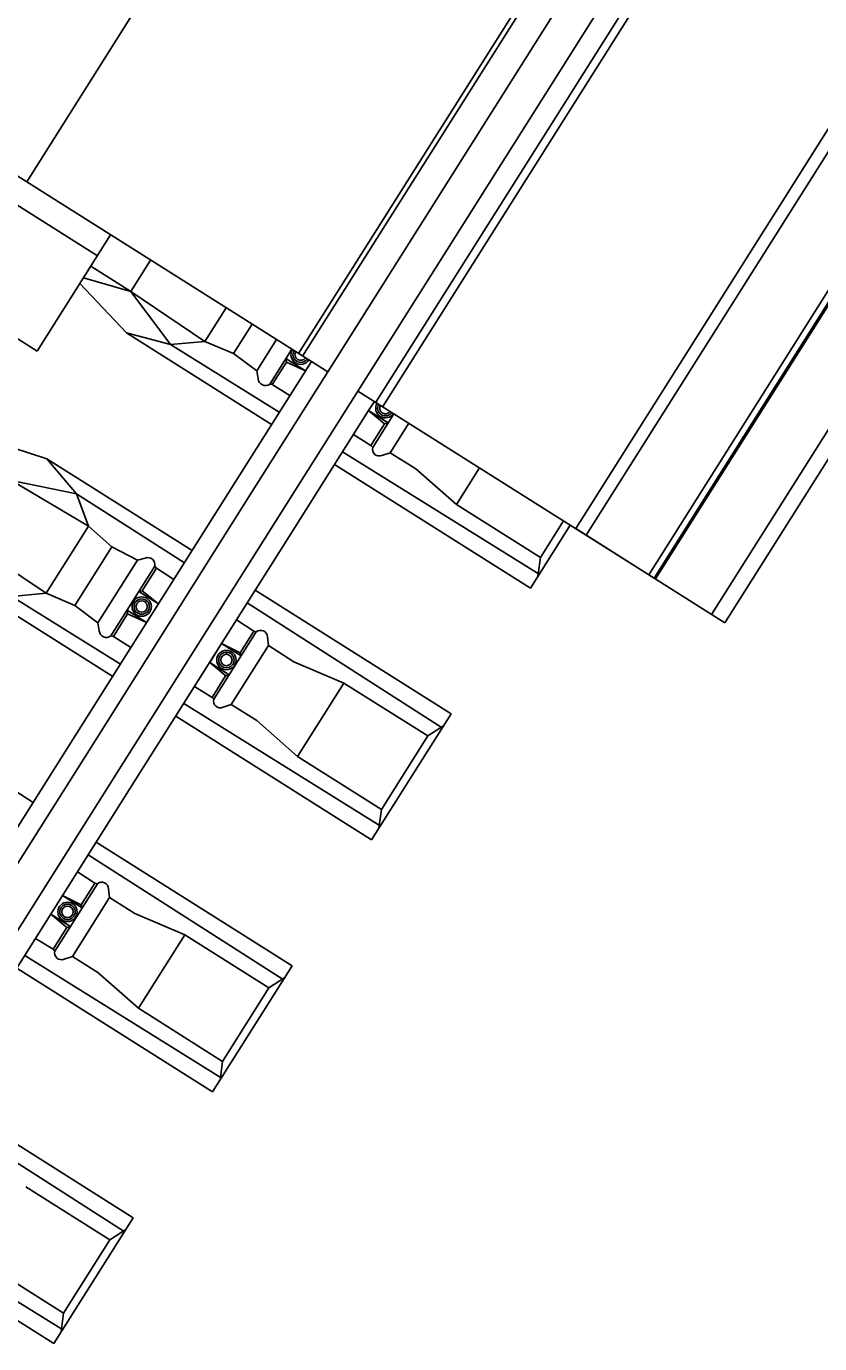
# Model space of a CAD drawing. Extents: x -7483133 to -743169, y -11317770 to -1127091.
# Drawn here: x -743176.043 to -743174.445, y -1127103.198 to -1127100.545 of the extents above; entities that cross this region are included whole.
import ezdxf

# ---------------------------------------------------------------- set-up
doc = ezdxf.new("R2010")
doc.units = 0
for name, color, linetype in [('KOL_ROST', 7, 'Continuous'), ('PREJEZD_KCE', 7, 'Continuous'), ('ZAVER_ZIDKA', 7, 'Continuous')]:
    doc.layers.add(name, color=color, linetype=linetype)

msp = doc.modelspace()

# ---------------------------------------------------------------- linework, layer by layer
at = {"layer": 'KOL_ROST'}
for p, q in [((-743176.0027, -1127100.7946), (-743176.0027, -1127100.7946)), ((-743175.7929, -1127101.0156), (-743175.8329, -1127101.0791)), ((-743175.8329, -1127101.0791), (-743175.9285, -1127101.0517)), ((-743175.8417, -1127101.1623), (-743175.9357, -1127101.0631)), ((-743175.7526, -1127101.186), (-743175.8329, -1127101.0791)), ((-743175.6834, -1127101.1794), (-743175.6406, -1127101.1117)), ((-743175.8417, -1127101.1623), (-743175.7526, -1127101.186)), ((-743175.5491, -1127101.347), (-743175.8417, -1127101.1623)), ((-743175.6256, -1127101.2041), (-743175.5882, -1127101.1448)), ((-743175.7526, -1127101.186), (-743175.6834, -1127101.1794)), ((-743175.5336, -1127101.3223), (-743175.7526, -1127101.186)), ((-743175.6256, -1127101.2041), (-743175.5791, -1127101.239)), ((-743175.519, -1127101.221), (-743175.5202, -1127101.2137)), ((-743175.4807, -1127101.2386), (-743175.5202, -1127101.2137)), ((-743175.6292, -1127101.4738), (-743175.469, -1127101.2201)), ((-743175.5961, -1127101.4947), (-743175.4359, -1127101.2409)), ((-743175.5791, -1127101.239), (-743175.5761, -1127101.255)), ((-743175.4807, -1127101.2386), (-743175.519, -1127101.221)), ((-743175.469, -1127101.2201), (-743175.4807, -1127101.2386)), ((-743175.5122, -1127101.2884), (-743175.5477, -1127101.2665)), ((-743175.5352, -1127101.5331), (-743175.3751, -1127101.2794)), ((-743175.5022, -1127101.554), (-743175.3537, -1127101.3187)), ((-743175.342, -1127101.3003), (-743175.3537, -1127101.3187)), ((-743175.3537, -1127101.3187), (-743175.3142, -1127101.3437)), ((-743175.3537, -1127101.3187), (-743175.3213, -1127101.3457)), ((-743175.3213, -1127101.3457), (-743175.3142, -1127101.3437)), ((-743176.0018, -1127101.416), (-743176.1559, -1127101.366)), ((-743175.3489, -1127101.3891), (-743175.3843, -1127101.3673)), ((-743175.0099, -1127101.6482), (-743175.406, -1127101.4017)), ((-743175.3101, -1127101.4036), (-743175.3268, -1127101.4091)), ((-743175.2586, -1127101.4358), (-743175.3101, -1127101.4036)), ((-743176.0018, -1127101.416), (-743175.9421, -1127101.4862)), ((-743175.7093, -1127101.6007), (-743176.0018, -1127101.416)), ((-743175.0274, -1127101.6764), (-743175.4221, -1127101.4272)), ((-743175.1767, -1127101.5082), (-743175.2586, -1127101.4358)), ((-743175.1767, -1127101.5082), (-743175.1299, -1127101.4341)), ((-743176.0731, -1127101.4596), (-743175.9183, -1127101.5515)), ((-743175.9421, -1127101.4862), (-743176.0731, -1127101.4596)), ((-743175.9495, -1127101.9812), (-743175.6292, -1127101.4738)), ((-743175.9421, -1127101.4862), (-743175.9183, -1127101.5515)), ((-743175.7248, -1127101.6253), (-743175.9421, -1127101.4862)), ((-743175.9164, -1127102.002), (-743175.5961, -1127101.4947)), ((-743175.0075, -1127101.615), (-743175.1767, -1127101.5082)), ((-743175.8555, -1127102.0404), (-743175.5352, -1127101.5331)), ((-743176.0037, -1127101.6868), (-743175.9183, -1127101.5515)), ((-743175.9183, -1127101.5515), (-743175.8712, -1127101.593)), ((-743175.8224, -1127102.0613), (-743175.5022, -1127101.554)), ((-743175.0274, -1127101.6764), (-743174.9473, -1127101.5494)), ((-743174.9608, -1127101.5409), (-743175.0075, -1127101.615)), ((-743175.9459, -1127101.7114), (-743175.8712, -1127101.593)), ((-743175.8712, -1127101.593), (-743175.8196, -1127101.62)), ((-743175.8196, -1127101.62), (-743175.8039, -1127101.6159)), ((-743175.0124, -1127101.6527), (-743175.0075, -1127101.615)), ((-743175.7462, -1127101.6592), (-743175.7813, -1127101.6365)), ((-743175.8694, -1127101.8543), (-743176.162, -1127101.6696)), ((-743176.0729, -1127101.6934), (-743176.0037, -1127101.6868)), ((-743175.8538, -1127101.8297), (-743176.0729, -1127101.6934)), ((-743175.8101, -1127101.6822), (-743175.8165, -1127101.683)), ((-743175.8165, -1127101.683), (-743175.777, -1127101.708)), ((-743175.777, -1127101.708), (-743175.8101, -1127101.6822)), ((-743175.1875, -1127101.93), (-743175.5822, -1127101.6808)), ((-743175.9459, -1127101.7114), (-743175.8994, -1127101.7464)), ((-743175.8393, -1127101.7283), (-743175.8405, -1127101.721)), ((-743175.801, -1127101.7459), (-743175.8405, -1127101.721)), ((-743175.777, -1127101.708), (-743175.801, -1127101.7459)), ((-743175.2053, -1127101.9577), (-743175.5983, -1127101.7062)), ((-743175.8994, -1127101.7464), (-743175.8963, -1127101.7623)), ((-743175.801, -1127101.7459), (-743175.8393, -1127101.7283)), ((-743175.585, -1127101.7632), (-743175.62, -1127101.7406)), ((-743175.8325, -1127101.7958), (-743175.868, -1127101.7739)), ((-743175.5553, -1127101.792), (-743175.5575, -1127101.7746)), ((-743175.5553, -1127101.792), (-743175.5575, -1127101.7746)), ((-743175.65, -1127101.7881), (-743175.6739, -1127101.8261)), ((-743175.6105, -1127101.813), (-743175.65, -1127101.7881)), ((-743175.65, -1127101.7881), (-743175.6125, -1127101.8069)), ((-743175.5042, -1127101.8247), (-743175.5554, -1127101.7921)), ((-743175.5042, -1127101.8247), (-743175.5554, -1127101.7921)), ((-743175.6739, -1127101.8261), (-743175.6344, -1127101.851)), ((-743175.6739, -1127101.8261), (-743175.6416, -1127101.8531)), ((-743175.6125, -1127101.8069), (-743175.6105, -1127101.813)), ((-743175.4035, -1127101.8676), (-743175.5042, -1127101.8247)), ((-743175.4035, -1127101.8676), (-743175.5042, -1127101.8247)), ((-743175.6416, -1127101.8531), (-743175.6344, -1127101.851)), ((-743175.6691, -1127101.8965), (-743175.7046, -1127101.8746)), ((-743175.4969, -1127102.0156), (-743175.4035, -1127101.8676)), ((-743175.2344, -1127101.9743), (-743175.4035, -1127101.8676)), ((-743175.3302, -1127102.1555), (-743175.7263, -1127101.909)), ((-743176.0296, -1127102.108), (-743176.3221, -1127101.9233)), ((-743175.3477, -1127102.1837), (-743175.7424, -1127101.9345)), ((-743175.6304, -1127101.9109), (-743175.647, -1127101.9165)), ((-743175.5789, -1127101.9431), (-743175.6304, -1127101.9109)), ((-743175.3477, -1127102.1837), (-743175.1875, -1127101.93)), ((-743175.4969, -1127102.0156), (-743175.5789, -1127101.9431)), ((-743175.2025, -1127101.9537), (-743175.2344, -1127101.9743)), ((-743176.2698, -1127102.4885), (-743175.9495, -1127101.9812)), ((-743175.2344, -1127101.9743), (-743175.3278, -1127102.1223)), ((-743176.2367, -1127102.5094), (-743175.9164, -1127102.002)), ((-743175.3278, -1127102.1223), (-743175.4969, -1127102.0156)), ((-743176.1758, -1127102.5478), (-743175.8555, -1127102.0405)), ((-743176.1427, -1127102.5687), (-743175.8225, -1127102.0613)), ((-743175.3327, -1127102.16), (-743175.3278, -1127102.1223)), ((-743175.5078, -1127102.4374), (-743175.9025, -1127102.1882)), ((-743175.5256, -1127102.465), (-743175.9186, -1127102.2136)), ((-743175.9053, -1127102.2706), (-743175.9403, -1127102.248)), ((-743175.9702, -1127102.2955), (-743175.9942, -1127102.3334)), ((-743175.9308, -1127102.3204), (-743175.9702, -1127102.2955)), ((-743175.9702, -1127102.2955), (-743175.9327, -1127102.3143)), ((-743175.8756, -1127102.2994), (-743175.8778, -1127102.2819)), ((-743175.8756, -1127102.2994), (-743175.8778, -1127102.2819)), ((-743175.8245, -1127102.3321), (-743175.8757, -1127102.2995)), ((-743175.8245, -1127102.3321), (-743175.8757, -1127102.2995)), ((-743175.9942, -1127102.3334), (-743175.9547, -1127102.3584)), ((-743175.9942, -1127102.3334), (-743175.9619, -1127102.3604)), ((-743175.9327, -1127102.3143), (-743175.9308, -1127102.3204)), ((-743175.7238, -1127102.3749), (-743175.8245, -1127102.3321)), ((-743175.7238, -1127102.3749), (-743175.8245, -1127102.3321)), ((-743175.9619, -1127102.3604), (-743175.9547, -1127102.3584)), ((-743175.9894, -1127102.4038), (-743176.0249, -1127102.382)), ((-743175.8172, -1127102.5229), (-743175.7238, -1127102.3749)), ((-743175.5547, -1127102.4817), (-743175.7238, -1127102.3749)), ((-743175.6505, -1127102.6629), (-743176.0466, -1127102.4164)), ((-743175.9506, -1127102.4183), (-743175.9673, -1127102.4238)), ((-743175.8992, -1127102.4505), (-743175.9506, -1127102.4183)), ((-743175.6679, -1127102.6911), (-743175.5078, -1127102.4374)), ((-743175.6679, -1127102.6911), (-743176.0627, -1127102.4419)), ((-743175.8172, -1127102.5229), (-743175.8992, -1127102.4505)), ((-743175.5227, -1127102.4611), (-743175.5547, -1127102.4817)), ((-743175.5547, -1127102.4817), (-743175.6481, -1127102.6297)), ((-743175.6481, -1127102.6297), (-743175.8172, -1127102.5229)), ((-743175.653, -1127102.6674), (-743175.6481, -1127102.6297)), ((-743175.8281, -1127102.9447), (-743176.2228, -1127102.6955)), ((-743175.8459, -1127102.9724), (-743176.2388, -1127102.7209)), ((-743175.875, -1127102.989), (-743176.0441, -1127102.8823)), ((-743175.9708, -1127103.1702), (-743176.3669, -1127102.9237)), ((-743175.9882, -1127103.1984), (-743175.8281, -1127102.9447)), ((-743175.9882, -1127103.1984), (-743176.383, -1127102.9492)), ((-743175.843, -1127102.9684), (-743175.875, -1127102.989)), ((-743175.875, -1127102.989), (-743175.9684, -1127103.137)), ((-743175.9684, -1127103.137), (-743176.1375, -1127103.0303)), ((-743175.9733, -1127103.1747), (-743175.9684, -1127103.137))]:
    msp.add_line(p, q, dxfattribs=at)
for points in [[(-743175.6256, -1127101.2041), (-743175.6834, -1127101.1794), (-743175.8329, -1127101.0791), (-743175.9136, -1127101.0282)], [(-743175.5392, -1127101.1758), (-743175.5791, -1127101.239)], [(-743175.5528, -1127101.2653), (-743175.5085, -1127101.1951)], [(-743175.519, -1127101.221), (-743175.5477, -1127101.2665)], [(-743175.5477, -1127101.2665), (-743175.5528, -1127101.2653)], [(-743175.3025, -1127101.3252), (-743175.3454, -1127101.3931)], [(-743175.3489, -1127101.3891), (-743175.3214, -1127101.3456)], [(-743175.3101, -1127101.4036), (-743175.2725, -1127101.3441)], [(-743175.3489, -1127101.3891), (-743175.3454, -1127101.3931)], [(-743175.9459, -1127101.7114), (-743176.0037, -1127101.6868), (-743176.1532, -1127101.5865), (-743176.403, -1127101.4288)], [(-743175.8196, -1127101.62), (-743175.8994, -1127101.7464)], [(-743175.8731, -1127101.7727), (-743175.7846, -1127101.6325)], [(-743175.7813, -1127101.6365), (-743175.8101, -1127101.6822)], [(-743175.7813, -1127101.6365), (-743175.7846, -1127101.6325)], [(-743175.8393, -1127101.7283), (-743175.868, -1127101.7739)], [(-743175.868, -1127101.7739), (-743175.8731, -1127101.7727)], [(-743175.58, -1127101.7647), (-743175.6656, -1127101.9004)], [(-743175.6126, -1127101.8069), (-743175.585, -1127101.7632)], [(-743175.585, -1127101.7632), (-743175.58, -1127101.7647)], [(-743175.585, -1127101.7632), (-743175.58, -1127101.7647)], [(-743175.6304, -1127101.9109), (-743175.5553, -1127101.792)], [(-743175.6691, -1127101.8965), (-743175.6417, -1127101.853)], [(-743175.6691, -1127101.8965), (-743175.6656, -1127101.9004)], [(-743175.9002, -1127102.272), (-743175.9859, -1127102.4078)], [(-743175.9329, -1127102.3142), (-743175.9053, -1127102.2706)], [(-743175.9053, -1127102.2706), (-743175.9002, -1127102.272)], [(-743175.9053, -1127102.2706), (-743175.9002, -1127102.272)], [(-743175.9506, -1127102.4183), (-743175.8756, -1127102.2994)], [(-743175.9894, -1127102.4038), (-743175.962, -1127102.3603)], [(-743175.9894, -1127102.4038), (-743175.9859, -1127102.4078)]]:
    msp.add_lwpolyline(points, dxfattribs=at)
for centre, radius in [((-743175.8109, -1127101.7136), 0.0195), ((-743175.8109, -1127101.7136), 0.0155), ((-743175.8109, -1127101.7136), 0.0115), ((-743175.6402, -1127101.8213), 0.0195), ((-743175.6402, -1127101.8213), 0.0155), ((-743175.6402, -1127101.8213), 0.0115), ((-743175.9604, -1127102.3286), 0.0195), ((-743175.9604, -1127102.3286), 0.0155), ((-743175.9604, -1127102.3286), 0.0115)]:
    msp.add_circle(centre, radius, dxfattribs=at)
for centre, radius, start, end in [((-743175.4906, -1127101.2062), 0.0195, 148.299, 327.1737), ((-743175.4906, -1127101.2062), 0.0155, 148.4442, 327.0284), ((-743175.4906, -1127101.2062), 0.0115, 148.6904, 326.7822), ((-743175.5618, -1127101.2541), 0.0143, 183.2195, 308.7478), ((-743175.3199, -1127101.3139), 0.0195, 148.4784, 326.9943), ((-743175.3199, -1127101.3139), 0.0155, 148.6699, 326.8028), ((-743175.3199, -1127101.3139), 0.0115, 148.9946, 326.478), ((-743175.3322, -1127101.3966), 0.0137, 165.0758, 293.2978), ((-743175.7985, -1127101.6292), 0.0143, 346.7248, 112.2532), ((-743175.882, -1127101.7615), 0.0143, 183.2195, 308.7478), ((-743175.5711, -1127101.7751), 0.0137, 2.1748, 130.3968), ((-743175.5711, -1127101.7751), 0.0137, 2.1748, 130.3968), ((-743175.6524, -1127101.9039), 0.0137, 165.0758, 293.2978), ((-743175.8914, -1127102.2824), 0.0137, 2.1748, 130.3968), ((-743175.8914, -1127102.2824), 0.0137, 2.1748, 130.3968), ((-743175.9727, -1127102.4113), 0.0137, 165.0758, 293.2978)]:
    msp.add_arc(centre, radius, start, end, dxfattribs=at)
at = {"layer": 'PREJEZD_KCE'}
for p, q in [((-743175.0818, -1127099.3359), (-743176.0427, -1127100.8579)), ((-743176.0427, -1127100.8579), (-743175.0818, -1127099.3359)), ((-743175.4947, -1127101.2038), (-743174.5338, -1127099.6818)), ((-743175.4867, -1127101.2089), (-743174.5258, -1127099.6868)), ((-743174.4751, -1127099.7189), (-743175.4359, -1127101.2409)), ((-743174.4142, -1127099.7573), (-743175.3751, -1127101.2794)), ((-743174.3782, -1127099.78), (-743175.3391, -1127101.3021)), ((-743174.3643, -1127099.7888), (-743175.3252, -1127101.3108)), ((-743173.8172, -1127100.1341), (-743174.7781, -1127101.6562)), ((-743176.6494, -1127100.4749), (-743176.0427, -1127100.8579)), ((-743176.2385, -1127100.7935), (-743175.9002, -1127101.007)), ((-743175.4359, -1127101.2409), (-743176.0427, -1127100.8579)), ((-743176.0214, -1127101.1989), (-743175.8735, -1127100.9647)), ((-743176.3597, -1127100.9854), (-743176.0214, -1127101.1989)), ((-743175.3751, -1127101.2794), (-743174.7781, -1127101.6562))]:
    msp.add_line(p, q, dxfattribs=at)
at = {"layer": 'ZAVER_ZIDKA'}
for p, q in [((-743174.9359, -1127101.5566), (-743173.975, -1127100.0345)), ((-743174.9152, -1127101.5697), (-743173.9543, -1127100.0476)), ((-743174.7889, -1127101.6494), (-743173.828, -1127100.1273)), ((-743174.7754, -1127101.658), (-743173.8145, -1127100.1359)), ((-743174.6624, -1127101.7293), (-743173.7015, -1127100.2072)), ((-743174.6357, -1127101.7461), (-743173.6748, -1127100.2241)), ((-743174.7781, -1127101.6562), (-743174.9359, -1127101.5566)), ((-743174.7781, -1127101.6562), (-743174.6357, -1127101.7461))]:
    msp.add_line(p, q, dxfattribs=at)

doc.saveas('drawing.dxf')
